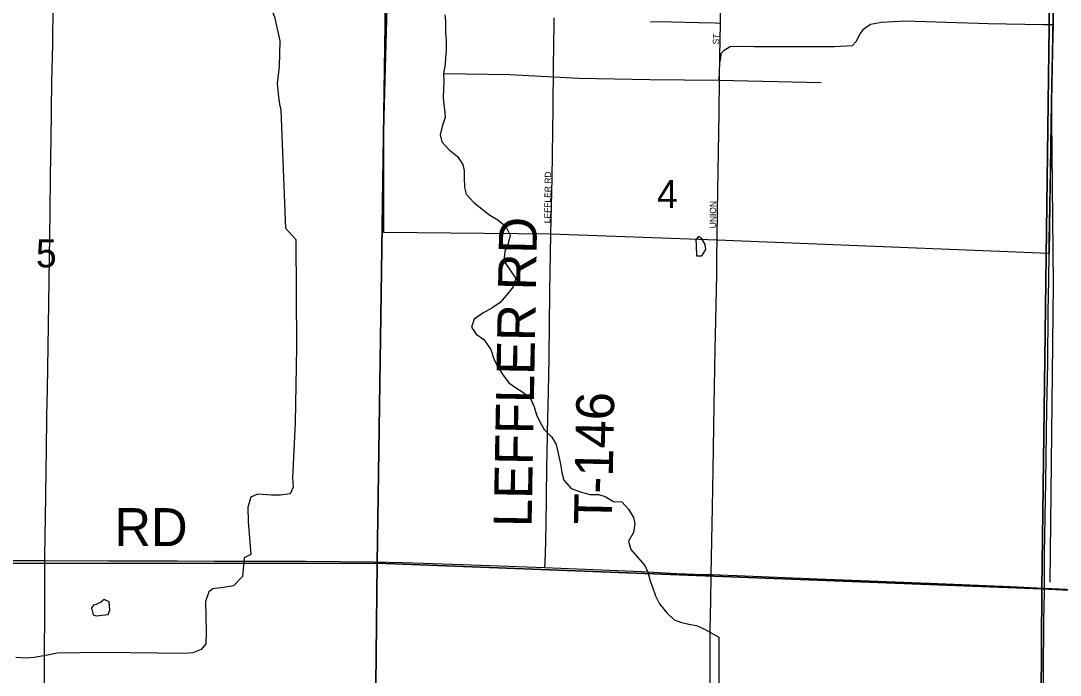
# Model space of a CAD drawing. Extents: x 1443599 to 1910620, y 1028088 to 1361369.
# Drawn here: x 1659809 to 1668031, y 1181365 to 1186540 of the extents above; entities that cross this region are included whole.
import ezdxf

# ---------------------------------------------------------------- set-up
doc = ezdxf.new("R2010")
doc.units = 0
for name, color, linetype in [('GM_X_City_Street', 7, 'Continuous'), ('GM_X_City_Street_Text', 7, 'Continuous'), ('GM_X_Corporation', 7, 'Continuous'), ('GM_X_County_Road', 7, 'Continuous'), ('GM_X_County_Road_Text', 7, 'Continuous'), ('GM_X_Minor_Lake', 7, 'Continuous'), ('GM_X_Minor_River', 7, 'Continuous'), ('GM_X_Section', 7, 'Continuous'), ('GM_X_Section_Text', 7, 'Continuous'), ('GM_X_Township_Road', 7, 'Continuous'), ('GM_X_Township_Road_Text', 7, 'Continuous')]:
    doc.layers.add(name, color=color, linetype=linetype)

msp = doc.modelspace()

# ---------------------------------------------------------------- linework, layer by layer
at = {"layer": 'GM_X_City_Street'}
for points in [[(1665343.8, 1186521.8), (1665344.8, 1186566.1), (1665349.8, 1186746.5), (1665350.3, 1186835.2)], [(1664002.4, 1184852.7), (1664011.1, 1185296.3), (1664021.1, 1185853.3), (1664024, 1186181), (1664025.3, 1186344.7), (1664027, 1186518.5), (1664027.4, 1186562.6)], [(1664791.4, 1186534.7), (1664956.3, 1186530.3), (1665170.6, 1186525.5), (1665302.3, 1186522.7), (1665343.8, 1186521.8)], [(1665316.5, 1184804.9), (1665319.6, 1185038.5), (1665332.4, 1185810.5), (1665337.2, 1186089.8), (1665338.2, 1186254), (1665343.8, 1186521.8)]]:
    msp.add_lwpolyline(points, dxfattribs=at)
at = {"layer": 'GM_X_Corporation'}
msp.add_lwpolyline([(1662625.4, 1189842.7), (1667880.6, 1189737.9), (1667860.4, 1188678.1), (1667845.1, 1187936.1), (1667829.5, 1187096.1), (1667984.8, 1187092.7), (1667960.8, 1185769.8), (1667948.9, 1185083.1), (1667944, 1184699.3), (1665316.4, 1184804.9), (1664002.4, 1184852.7), (1662680.2, 1184866.5), (1662680.2, 1185686.4), (1662724, 1187219.7), (1662561.1, 1187224.2), (1662576.1, 1187610.5), (1662609.8, 1189351.2)], close=True, dxfattribs=at)
at = {"layer": 'GM_X_County_Road'}
for points in [[(1667944.1, 1184707.4), (1667944.7, 1184799.4), (1667948.8, 1185078.5), (1667954.7, 1185357.6), (1667959.8, 1185735.2), (1667964.2, 1186030.7), (1667969, 1186276.9), (1667978.8, 1186720.1), (1667984.9, 1186999.1), (1667984.8, 1187092.6)], [(1667905.8, 1182054), (1667907.9, 1182326.5), (1667916.3, 1182888.8), (1667925.9, 1183473.4), (1667931.9, 1183831), (1667936.7, 1184240.4), (1667939.9, 1184492.2), (1667944.1, 1184707.4)], [(1657360, 1182256.8), (1657582.6, 1182261.3), (1657910.8, 1182263.9), (1658435.9, 1182267.6), (1658632.7, 1182267.6), (1658846.1, 1182269.3), (1659157.8, 1182271), (1659732.1, 1182272.6), (1659994.6, 1182271.7), (1659999.4, 1182271.7)], [(1659999.4, 1182271.7), (1660503.3, 1182270.3), (1660765.8, 1182269.8), (1661044.8, 1182269.3), (1661340.1, 1182267.8), (1661602.7, 1182265.8), (1661848.9, 1182266.2), (1662062.1, 1182265.4), (1662603.6, 1182261.8), (1662833.2, 1182257.2), (1663226.7, 1182242.6), (1663954.6, 1182215.8)], [(1663954.6, 1182215.8), (1664013.8, 1182213.6), (1664276, 1182202.1), (1664718.7, 1182184.1), (1664997.3, 1182170.2), (1665210.5, 1182162.3), (1665271.2, 1182159.9)], [(1665271.2, 1182159.9), (1665472.8, 1182151.9), (1666112.3, 1182126.5), (1666997.7, 1182092.2), (1667637.2, 1182066.1), (1667899.4, 1182054.3), (1667905.8, 1182054)], [(1667875.9, 1179422.1), (1667875.8, 1179440.8), (1667879.4, 1179685), (1667881.7, 1180067.3), (1667885.3, 1180396.5), (1667888, 1180569.7), (1667891.3, 1180750.3), (1667899.6, 1181386.8), (1667901.3, 1181784.3), (1667905.6, 1182030.5), (1667905.8, 1182054)], [(1667905.8, 1182054), (1668423.9, 1182028.4), (1668817.1, 1182008.4), (1669423.5, 1181977.8), (1669833.3, 1181958.3), (1670390.5, 1181929.6), (1670882, 1181904.6), (1671160.3, 1181888.2), (1671373.2, 1181876.2), (1671619, 1181862.7), (1671996, 1181845.7), (1672700.9, 1181813.4), (1673045.1, 1181797.7), (1673204.5, 1181792.8)]]:
    msp.add_lwpolyline(points, dxfattribs=at)
at = {"layer": 'GM_X_Minor_Lake'}
for p, q in [((1665151.8, 1184767.2), (1665153.9, 1184680.9)), ((1660404.2, 1181924.8), (1660384.1, 1181919.3))]:
    msp.add_line(p, q, dxfattribs=at)
for points in [[(1665153.9, 1184680.9), (1665195.9, 1184680), (1665227, 1184731.3), (1665221.9, 1184769.5), (1665193.1, 1184820.3), (1665169.3, 1184832.9), (1665148.7, 1184807.3), (1665151.8, 1184767.2)], [(1660384.1, 1181919.3), (1660367.6, 1181897.6), (1660380.4, 1181843.2), (1660406.2, 1181834.6), (1660500.4, 1181844.4), (1660513.2, 1181878.1), (1660508.7, 1181944.4), (1660469.1, 1181963.4), (1660442.6, 1181941.9), (1660404.2, 1181924.8)]]:
    msp.add_lwpolyline(points, dxfattribs=at)
at = {"layer": 'GM_X_Minor_River'}
for points in [[(1661537.1, 1188888.9), (1661570.4, 1188842.1), (1661609, 1188759.2), (1661618.6, 1188632.7), (1661593.8, 1187941.2), (1661573.6, 1187396.1), (1661559.5, 1187173.7), (1661571.9, 1187085.2), (1661611.9, 1186974.2), (1661666.2, 1186872.9), (1661751.8, 1186728.9), (1661815.8, 1186570.1), (1661857.6, 1186380.1), (1661853.9, 1186179.6), (1661837.3, 1186043.5), (1661847.4, 1185937), (1661856.4, 1185880.7), (1661865.5, 1185832.4)], [(1663162.1, 1186587.3), (1663169.2, 1186537), (1663169.6, 1186444.8), (1663174.5, 1186384.5), (1663175, 1186302.3), (1663168, 1186248.2), (1663167.1, 1186194.1), (1663153.7, 1186122.1), (1663154.6, 1186057.9), (1663151.7, 1186007.8), (1663150.3, 1185929.6), (1663155.4, 1185879.4), (1663162.2, 1185813.1)], [(1665333.9, 1186070), (1665338.5, 1186208.3), (1665345.2, 1186242.3), (1665347.9, 1186282.4), (1665372.5, 1186308), (1665421.1, 1186337.2), (1665493.4, 1186339.9), (1665613.7, 1186337.7), (1666245.5, 1186336.2), (1666388.1, 1186343.7), (1666416.7, 1186375.2), (1666445.8, 1186430.9), (1666474.7, 1186474.4), (1666529.6, 1186513.6), (1666618.2, 1186530), (1666802.9, 1186538.7), (1667462.4, 1186518.6), (1667895.5, 1186510.7), (1667975.7, 1186509.3), (1667962.7, 1186024.1), (1667961.8, 1185759.4)], [(1663153.7, 1186122.1), (1663678, 1186114.2), (1664223, 1186086.3), (1664784.5, 1186076), (1665333.9, 1186070), (1666139.9, 1186051.3)], [(1661865.5, 1185832.4), (1661903.5, 1184899.2), (1661984.7, 1184810.3), (1661990.9, 1183960), (1661979.3, 1183361), (1661957.1, 1182926.7), (1661962.7, 1182852.3), (1661941, 1182798.9), (1661864.6, 1182789.5), (1661792.5, 1182787.9), (1661682.7, 1182795.6), (1661627.9, 1182771.4), (1661605.3, 1182694), (1661607.6, 1182579.6), (1661629.1, 1182318.3), (1661576.2, 1182292), (1661563.3, 1182144.1), (1661490.9, 1182072.3), (1661412.5, 1182058.9), (1661328, 1182047.7), (1661297.3, 1182024.7), (1661270.7, 1181947.4), (1661274.8, 1181704.7), (1661273.8, 1181612.5), (1661236.3, 1181567.7), (1661169.4, 1181541.9), (1661103.2, 1181536.1), (1660461, 1181543.7), (1660096.7, 1181539.9), (1660006, 1181520.9), (1659915.5, 1181506), (1659853.2, 1181500), (1659769.3, 1181504.9)], [(1663162.2, 1185813.1), (1663164.7, 1185774), (1663142.6, 1185703.5), (1663126.4, 1185637.8), (1663138.6, 1185583.3), (1663198.6, 1185519.1), (1663262.9, 1185466.8), (1663304.9, 1185403.3), (1663315.2, 1185352.8), (1663315.5, 1185300.7), (1663318.9, 1185220.4), (1663333.3, 1185169.8), (1663393.1, 1185103.6), (1663443.9, 1185063.8), (1663510.1, 1185007.4), (1663582.7, 1184964.9), (1663645.1, 1184912.7), (1663678.8, 1184843.4), (1663664.7, 1184779.7), (1663636.6, 1184714.5), (1663630.2, 1184640.5), (1663676.1, 1184574.8), (1663725.7, 1184503), (1663703.5, 1184435.5), (1663647.3, 1184367.3), (1663601.4, 1184312.7), (1663533.9, 1184266.8), (1663462.6, 1184227.1), (1663395, 1184181.3), (1663372.9, 1184117.9), (1663411.2, 1184062.5), (1663471.8, 1184018.3), (1663527.2, 1183940.3), (1663550.9, 1183867.3), (1663575.2, 1183816.4), (1663617, 1183746.8), (1663668.7, 1183676.9), (1663721.5, 1183639), (1663772.6, 1183609.2), (1663838.9, 1183556.9), (1663870.7, 1183487.6), (1663888.6, 1183424.9), (1663911, 1183374), (1663948.8, 1183306.6), (1664008.9, 1183246.4), (1664043, 1183189.1), (1664058.7, 1183118.4), (1664074.4, 1183045.7), (1664089.9, 1182969), (1664105.9, 1182908.3), (1664163.8, 1182842.2), (1664236.9, 1182813.7), (1664310.3, 1182793.2), (1664378.4, 1182794.9), (1664431.9, 1182779.1), (1664498.6, 1182738.7), (1664564.6, 1182736.5), (1664616.7, 1182678.6), (1664654.6, 1182611.2), (1664666.9, 1182560.6), (1664656.7, 1182492.8), (1664616.4, 1182424), (1664634.3, 1182359.2), (1664688.3, 1182297.3), (1664744.2, 1182231.2), (1664768.6, 1182180.3), (1664788.3, 1182111.5), (1664804.7, 1182060.8), (1664830.4, 1181991.8), (1664862.4, 1181928.5), (1664918.1, 1181858.5), (1664976.3, 1181802.4), (1665027.8, 1181784.6), (1665093.3, 1181768.4), (1665155, 1181758.3), (1665218.1, 1181728.1), (1665330.9, 1181666.8)], [(1667961.8, 1185759.4), (1667974.9, 1184455.9), (1667948, 1182101.1)], [(1665330.9, 1181666.8), (1665333.3, 1180906.2), (1665327.4, 1180848.3), (1665342.8, 1180829.8), (1665632.3, 1180802.5)]]:
    msp.add_lwpolyline(points, dxfattribs=at)
at = {"layer": 'GM_X_Section'}
for points in [[(1657389.2, 1187325.2), (1662555, 1187232.9), (1662701, 1187227.2), (1662627.2, 1182250.7), (1657358.9, 1182247.8)], [(1667811.5, 1187117.2), (1667951.4, 1187105.5), (1667884.6, 1182047.3), (1662627.2, 1182250.7), (1662701, 1187227.2)], [(1673087.7, 1186967.1), (1673261.6, 1186959.1), (1673195.5, 1181791.2), (1667884.6, 1182047.3), (1667951.4, 1187105.5)], [(1657358.9, 1182247.8), (1662627.2, 1182250.7), (1662569.3, 1176957.6), (1657320, 1176992.4)], [(1662627.2, 1182250.7), (1667884.6, 1182047.3), (1667855.2, 1176793.8), (1662569.3, 1176957.6)], [(1667884.6, 1182047.3), (1673195.5, 1181791.2), (1673146.3, 1176559.9), (1667855.2, 1176793.8)]]:
    msp.add_lwpolyline(points, close=True, dxfattribs=at)
at = {"layer": 'GM_X_Township_Road'}
for points in [[(1659999.4, 1182271.7), (1659999.5, 1182303.7), (1660006.7, 1182779.8), (1660010.1, 1182993.2), (1660011.6, 1183135.2), (1660015.8, 1183412.1), (1660019.3, 1183628.9), (1660029.8, 1184302.2), (1660040.1, 1185024.6), (1660044.8, 1185320.1), (1660048.3, 1185599.2), (1660054.8, 1186058.9), (1660061.2, 1186354.4), (1660065.8, 1186666.4), (1660072.2, 1187027.6), (1660076.1, 1187175.3), (1660079.9, 1187240.9), (1660081.6, 1187271)], [(1663988.3, 1183917.3), (1663991.9, 1184120.6), (1663995.1, 1184398.6), (1664002.4, 1184852.7)], [(1665271.2, 1182159.9), (1665280, 1182693.7), (1665285.1, 1182989.2), (1665294.9, 1183498.1), (1665300.8, 1183941.3), (1665306.5, 1184171.1), (1665314, 1184532.2), (1665315.9, 1184696.3), (1665316.5, 1184804.9)], [(1663982.5, 1183605.6), (1663987.6, 1183875.2), (1663988.3, 1183917.3)], [(1663971, 1183040.1), (1663971.6, 1183090.9), (1663974.6, 1183287.2), (1663980.4, 1183498.9), (1663982.5, 1183605.6)], [(1663954.6, 1182215.8), (1663955.9, 1182256.6), (1663961.1, 1182420.1), (1663968, 1182747.3), (1663971, 1183040.1)], [(1659986.8, 1179618.2), (1659987.6, 1179742.5), (1659992.2, 1180136.5), (1659991.6, 1180349.9), (1659993.3, 1180579.8), (1659996.1, 1181499.3), (1659997.9, 1181893.3), (1659999.2, 1182188.9), (1659999.4, 1182271.7)], [(1665265, 1179522.3), (1665266.4, 1179854.8), (1665269.6, 1180428.5), (1665270.5, 1180576.2), (1665268.9, 1180789.6), (1665265.6, 1181068.7), (1665263.4, 1181413.5), (1665260.9, 1181594), (1665261.5, 1181725.3), (1665266.5, 1181955.1), (1665271.1, 1182152), (1665271.2, 1182159.9)]]:
    msp.add_lwpolyline(points, dxfattribs=at)

# ---------------------------------------------------------------- texts
at = {"layer": 'GM_X_City_Street_Text'}
for s, rotation, p in [('ST', 86.42535, (1665331.4, 1186351.6)), ('LEFFLER RD', 89.29037, (1663998.8, 1184938.7)), ('UNION', 90, (1665309.4, 1184899))]:
    msp.add_text(s, height=50, rotation=rotation, dxfattribs=at).set_placement(p)
at = {"layer": 'GM_X_County_Road_Text'}
msp.add_text('RD', height=300, rotation=0.00001, dxfattribs=at).set_placement((1660549.2, 1182385.8))
at = {"layer": 'GM_X_Section_Text'}
for s, p in [('4', (1664841.4, 1185059.4)), ('5', (1659928.8, 1184589.7))]:
    msp.add_text(s, height=221, rotation=0.00001, dxfattribs=at).set_placement(p)
at = {"layer": 'GM_X_Township_Road_Text'}
for s, rotation, p in [('LEFFLER RD', 88.95177, (1663849.4, 1182534.1)), ('T-146', 88.87654, (1664484.2, 1182553.7))]:
    msp.add_text(s, height=300, rotation=rotation, dxfattribs=at).set_placement(p)

doc.saveas('drawing.dxf')
